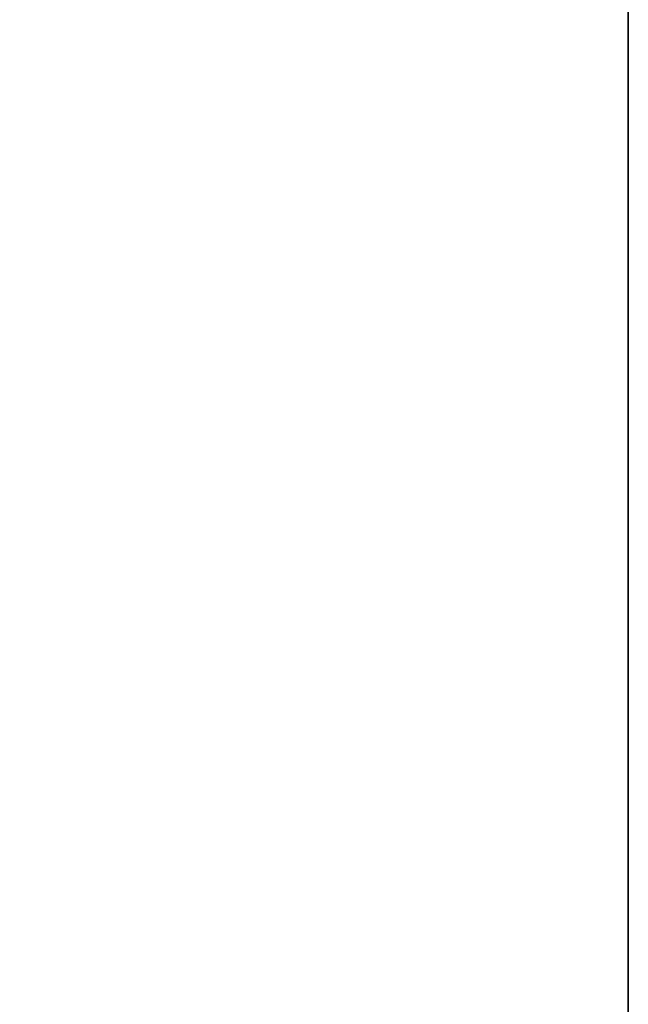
# Model space of a CAD drawing. Header units: metres. Extents: x 209848 to 209928, y 1182430 to 1182563.
# Tile 275 of 656: x 209852.5869 to 209852.6197, y 1182478.3374 to 1182478.3904. Entities that reach past the tile are written whole.
import ezdxf

# ---------------------------------------------------------------- set-up
doc = ezdxf.new("R2010")
doc.units = ezdxf.units.M
doc.header["$MEASUREMENT"] = 0
doc.linetypes.add('DGN Style 2', pattern=[15.036391, 9.021834, -6.014556])
doc.layers.get('0').update_dxf_attribs({"color": 254})

# ---------------------------------------------------------------- blocks, each defined once
blk = doc.blocks.new('*U2')
at = {"color": 3, "linetype": 'Continuous'}
blk.add_line((1.275, -20.657012), (1.275, -20.755488), dxfattribs=at)
blk = doc.blocks.new('*U3')
at = {"color": 3, "linetype": 'Continuous'}
blk.add_line((1.275, -20.666315), (1.275, -20.765224), dxfattribs=at)
blk = doc.blocks.new('*U4')
at = {"color": 3, "linetype": 'Continuous'}
for p, q in [((1.275, -20.595465), (1.275, -20.694181)), ((1.275, -20.694181), (1.275, -20.792872))]:
    blk.add_line(p, q, dxfattribs=at)
blk = doc.blocks.new('*U5')
at = {"color": 3, "linetype": 'Continuous'}
for p, q in [((1.275, -20.580996), (1.275, -20.679929)), ((1.275, -20.679929), (1.275, -20.778881))]:
    blk.add_line(p, q, dxfattribs=at)
blk = doc.blocks.new('*U6')
at = {"color": 3, "linetype": 'Continuous'}
for p, q in [((1.275, -20.587775), (1.275, -20.689615)), ((1.275, -20.689615), (1.275, -20.791456))]:
    blk.add_line(p, q, dxfattribs=at)
blk = doc.blocks.new('*U7')
at = {"color": 3, "linetype": 'Continuous'}
blk.add_line((1.275, -20.650164), (1.275, -20.749374), dxfattribs=at)
blk = doc.blocks.new('*U8')
at = {"color": 3, "linetype": 'Continuous'}
blk.add_line((1.275, -20.660497), (1.275, -20.763832), dxfattribs=at)
blk = doc.blocks.new('*U9')
at = {"color": 3, "linetype": 'Continuous'}
blk.add_line((1.275, -20.660843), (1.275, -20.76257), dxfattribs=at)
blk = doc.blocks.new('ATTEMP_2')
at = {"color": 254, "flags": 128}
blk.add_lwpolyline([(0, 1.275), (-13.6, 1.275), (-13.6, -1.275), (0, -1.275), (0, 1.275), (0, 1.275)], dxfattribs=at)
blk = doc.blocks.new('ATTEMP_1')
at = {"color": 254, "rotation": 90}
blk.add_blockref('ATTEMP_2', (0, -18.11), dxfattribs=at)
blk = doc.blocks.new('ATTEMP')
at = {"color": 3, "linetype": 'Continuous'}
for name in ['*U9', '*U8', '*U7', '*U6', '*U4', '*U5', '*U3', '*U2']:
    blk.add_blockref(name, (-8.511171, 0), dxfattribs=at)
at = {"color": 254}
blk.add_blockref('ATTEMP_1', (-8.511171, 0), dxfattribs=at)

msp = doc.modelspace()

# ---------------------------------------------------------------- block references
at = {"color": 1, "linetype": 'DGN Style 2'}
msp.add_blockref('ATTEMP', (209859.855907, 1182499.061067), dxfattribs=at)

doc.saveas('drawing.dxf')
